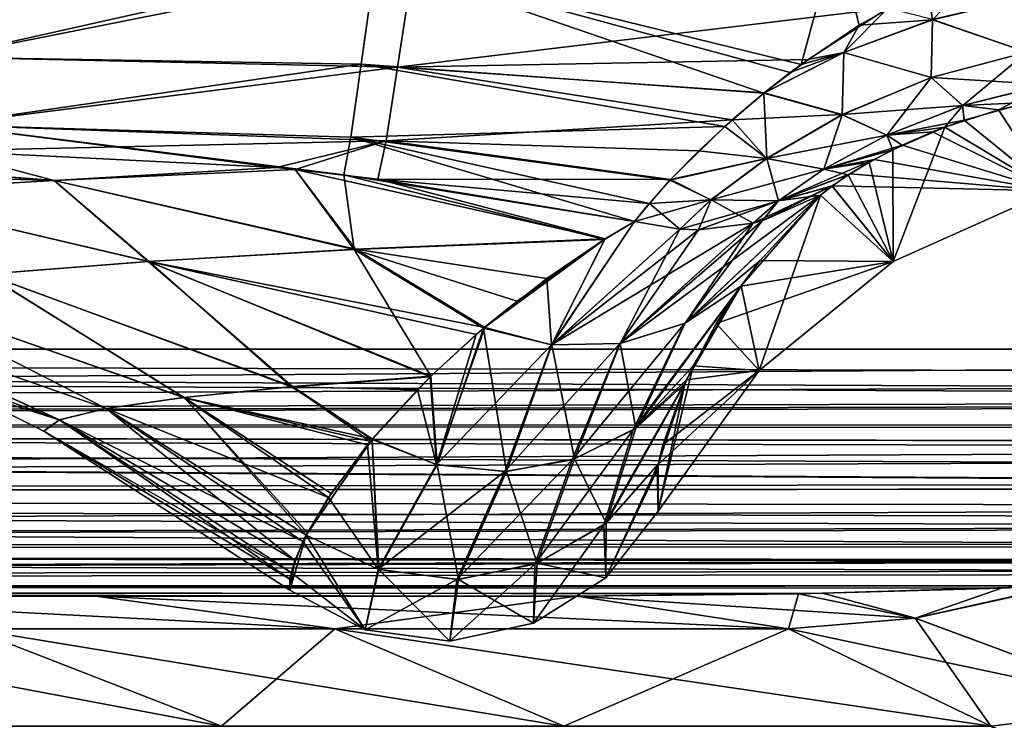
# Model space of a CAD drawing. Header units: metres. Extents: x -90 to 90, y -173 to 74.
# Tile 278 of 564: x -25.5 to -19.52, y -14.75 to -10.5. Entities that reach past the tile are written whole.
import ezdxf

# ---------------------------------------------------------------- set-up
doc = ezdxf.new("R2010")
doc.units = ezdxf.units.M
doc.layers.add('solid_509418', color=7, linetype='CONTINUOUS')
doc.layers.add('solid_509418_01', color=7, linetype='CONTINUOUS')

msp = doc.modelspace()

# ---------------------------------------------------------------- linework, layer by layer
at = {"layer": 'solid_509418'}
for points in [[(-10.1, 11.1, -22.5), (-71.5, -12.5, -22.5), (-24.472662, 8.080914, -22.5)], [(-10.1, 11.1, -22.5), (-10.1, 0.9, -22.5), (-71.5, -12.5, -22.5)], [(-71.5, -12.5, -22.5), (-26.166733, 7.39618, -22.5), (-24.472662, 8.080914, -22.5)], [(-0.000087, -12.5, 22.5), (-71.5, 1.184448, 22.5), (-71.5, -12.5, 22.5)], [(71.5, -12.5, 22.5), (71.5, 1.184448, 22.5), (-71.5, 1.184448, 22.5)], [(-0.000087, -12.5, 22.5), (71.5, -12.5, 22.5), (-71.5, 1.184448, 22.5)], [(-10.1, 0.9, -22.5), (-9.929629, -0.394095, -22.5), (-71.5, -12.5, -22.5)], [(-9.929629, -0.394095, -22.5), (-9.430127, -1.6, -22.5), (-71.5, -12.5, -22.5)], [(-9.430127, -1.6, -22.5), (-8.635534, -2.635534, -22.5), (-71.5, -12.5, -22.5)], [(-8.635534, -2.635534, -22.5), (-7.6, -3.430127, -22.5), (-71.5, -12.5, -22.5)], [(-7.6, -3.430127, -22.5), (-6.394095, -3.929629, -22.5), (-71.5, -12.5, -22.5)], [(-6.394095, -3.929629, -22.5), (-5.1, -4.1, -22.5), (-71.5, -12.5, -22.5)], [(-5.1, -4.1, -22.5), (0, -12.5, -22.5), (-71.5, -12.5, -22.5)], [(-23.338457, -10.138284, 18.595367), (-20.543734, -9.992935, 19.098274), (-20.756918, -10.772267, 18.507036)], [(-20.404917, -10.534476, 18.781988), (-20.756918, -10.772267, 18.507036), (-20.543734, -9.992935, 19.098274)], [(-19.990797, -10.30195, 19.014204), (-20.404917, -10.534476, 18.781988), (-20.543734, -9.992935, 19.098274)], [(-23.338457, -10.138284, 18.595367), (-25.972458, -10.727664, 17.660149), (-25.972458, -10.090157, 18.465204)], [(-23.111246, -10.158186, -18.607119), (-25.972448, -10.090154, -18.465208), (-25.972448, -10.72766, -17.660154)], [(-23.427738, -10.770878, 17.875261), (-25.972458, -10.727664, 17.660149), (-23.338457, -10.138284, 18.595367)], [(-23.111246, -10.158186, -18.607119), (-25.972448, -10.72766, -17.660154), (-23.207695, -10.789581, -17.894634)], [(-23.427738, -10.770878, 17.875261), (-23.338457, -10.138284, 18.595367), (-20.98439, -10.947726, 18.272678)], [(-23.338457, -10.138284, 18.595367), (-20.823582, -10.821409, 18.444296), (-20.98439, -10.947726, 18.272678)], [(-23.338457, -10.138284, 18.595367), (-20.756918, -10.772267, 18.507036), (-20.823582, -10.821409, 18.444296)], [(-20.23053, -10.430646, -18.889599), (-23.111246, -10.158186, -18.607119), (-23.207695, -10.789581, -17.894634)], [(-19.959339, -10.50162, 18.881159), (-19.990797, -10.30195, 19.014204), (-19.596163, -10.12363, 19.173513)], [(-19.959339, -10.50162, 18.881159), (-19.596163, -10.12363, 19.173513), (-19.402184, -10.36851, 19.048588)], [(-19.959339, -10.50162, 18.881159), (-20.404917, -10.534476, 18.781988), (-19.990797, -10.30195, 19.014204)], [(-19.959339, -10.50162, 18.881159), (-19.402184, -10.36851, 19.048588), (-19.387505, -10.698173, 18.710119)], [(-19.387703, -10.697648, -18.71085), (-19.401987, -10.36772, -19.049212), (-19.958872, -10.500691, -18.881968)], [(-20.715374, -10.741912, -18.544554), (-20.23053, -10.430646, -18.889599), (-23.207695, -10.789581, -17.894634)], [(-20.497229, -10.699593, -18.629177), (-20.23053, -10.430646, -18.889599), (-20.715374, -10.741912, -18.544554)], [(-19.958872, -10.500691, -18.881968), (-20.23053, -10.430646, -18.889599), (-20.497229, -10.699593, -18.629177)], [(-20.497841, -10.70069, 18.628075), (-20.404917, -10.534476, 18.781988), (-19.959339, -10.50162, 18.881159)], [(-20.497841, -10.70069, 18.628075), (-19.959339, -10.50162, 18.881159), (-19.968349, -10.852217, 18.498829)], [(-19.968687, -10.851743, -18.499542), (-19.958872, -10.500691, -18.881968), (-20.497229, -10.699593, -18.629177)], [(-19.968687, -10.851743, -18.499542), (-19.387703, -10.697648, -18.71085), (-19.958872, -10.500691, -18.881968)], [(-19.959339, -10.50162, 18.881159), (-19.387505, -10.698173, 18.710119), (-19.968349, -10.852217, 18.498829)], [(-20.497841, -10.70069, 18.628075), (-20.756918, -10.772267, 18.507036), (-20.404917, -10.534476, 18.781988)], [(-20.497229, -10.699593, -18.629177), (-20.715374, -10.741912, -18.544554), (-20.981827, -10.946045, -18.275219)], [(-20.508049, -11.077473, -18.168663), (-20.497229, -10.699593, -18.629177), (-20.981827, -10.946045, -18.275219)], [(-20.508049, -11.077473, -18.168663), (-19.968687, -10.851743, -18.499542), (-20.497229, -10.699593, -18.629177)], [(-19.268368, -10.895318, -18.317392), (-19.387703, -10.697648, -18.71085), (-19.968687, -10.851743, -18.499542)], [(-19.968349, -10.852217, 18.498829), (-19.387505, -10.698173, 18.710119), (-19.776394, -11.02142, 18.121145)], [(-19.387505, -10.698173, 18.710119), (-19.268175, -10.895594, 18.316538), (-19.776394, -11.02142, 18.121145)], [(-23.427738, -10.770878, 17.875261), (-25.97246, -11.139193, 16.719311), (-25.972458, -10.727664, 17.660149)], [(-23.207695, -10.789581, -17.894634), (-25.972448, -10.72766, -17.660154), (-25.972448, -11.139191, -16.71932)], [(-20.981827, -10.946045, -18.275219), (-20.715374, -10.741912, -18.544554), (-23.207695, -10.789581, -17.894634)], [(-20.497841, -10.70069, 18.628075), (-20.98439, -10.947726, 18.272678), (-20.823582, -10.821409, 18.444296)], [(-20.497841, -10.70069, 18.628075), (-20.507521, -11.077858, 18.168001), (-20.98439, -10.947726, 18.272678)], [(-20.497841, -10.70069, 18.628075), (-20.823582, -10.821409, 18.444296), (-20.756918, -10.772267, 18.507036)], [(-20.497841, -10.70069, 18.628075), (-19.968349, -10.852217, 18.498829), (-20.507521, -11.077858, 18.168001)], [(-23.490393, -11.214799, 17.023376), (-25.97246, -11.139193, 16.719311), (-23.427738, -10.770878, 17.875261)], [(-23.207695, -10.789581, -17.894634), (-25.972448, -11.139191, -16.71932), (-23.275831, -11.235637, -17.050838)], [(-23.490393, -11.214799, 17.023376), (-23.427738, -10.770878, 17.875261), (-21.220547, -11.148697, 17.959505)], [(-23.427738, -10.770878, 17.875261), (-20.98439, -10.947726, 18.272678), (-21.220547, -11.148697, 17.959505)], [(-21.176765, -11.109941, -18.024401), (-23.207695, -10.789581, -17.894634), (-23.275831, -11.235637, -17.050838)], [(-21.176765, -11.109941, -18.024401), (-20.981827, -10.946045, -18.275219), (-23.207695, -10.789581, -17.894634)], [(-19.776714, -11.021199, -18.121979), (-19.968687, -10.851743, -18.499542), (-20.508049, -11.077473, -18.168663)], [(-20.507521, -11.077858, 18.168001), (-19.968349, -10.852217, 18.498829), (-20.236355, -11.201715, 17.822678)], [(-19.968349, -10.852217, 18.498829), (-19.776394, -11.02142, 18.121145), (-20.236355, -11.201715, 17.822678)], [(-19.776714, -11.021199, -18.121979), (-19.268368, -10.895318, -18.317392), (-19.968687, -10.851743, -18.499542)], [(-19.776714, -11.021199, -18.121979), (-19.385029, -11.00465, -17.802073), (-19.268368, -10.895318, -18.317392)], [(-19.776394, -11.02142, 18.121145), (-19.268175, -10.895594, 18.316538), (-19.558632, -11.04742, 17.725351)], [(-19.268175, -10.895594, 18.316538), (-19.244099, -10.976323, 17.853184), (-19.558632, -11.04742, 17.725351)], [(-20.966105, -11.343178, 17.69264), (-21.220547, -11.148697, 17.959505), (-20.98439, -10.947726, 18.272678)], [(-20.508049, -11.077473, -18.168663), (-20.981827, -10.946045, -18.275219), (-21.176765, -11.109941, -18.024401)], [(-20.966105, -11.343178, 17.69264), (-20.98439, -10.947726, 18.272678), (-20.507521, -11.077858, 18.168001)], [(-19.558632, -11.04742, 17.725351), (-19.244099, -10.976323, 17.853184), (-19.238586, -11.539398, -0.000016)], [(-20.236858, -11.201587, -17.823446), (-19.776714, -11.021199, -18.121979), (-20.508049, -11.077473, -18.168663)], [(-20.236858, -11.201587, -17.823446), (-19.767237, -11.11092, -17.607975), (-19.776714, -11.021199, -18.121979)], [(-20.236355, -11.201715, 17.822678), (-19.776394, -11.02142, 18.121145), (-19.884123, -11.152655, 17.526541)], [(-19.776394, -11.02142, 18.121145), (-19.558632, -11.04742, 17.725351), (-19.884123, -11.152655, 17.526541)], [(-19.884123, -11.152655, 17.526541), (-19.558632, -11.04742, 17.725351), (-19.238586, -11.539398, -0.000016)], [(-19.776714, -11.021199, -18.121979), (-19.767237, -11.11092, -17.607975), (-19.385029, -11.00465, -17.802073)], [(-19.238586, -11.539398, -0.000016), (-19.385029, -11.00465, -17.802073), (-19.767237, -11.11092, -17.607975)], [(-21.377525, -11.296915, -17.687408), (-21.176765, -11.109941, -18.024401), (-23.275831, -11.235637, -17.050838)], [(-20.966858, -11.34295, -17.693108), (-21.176765, -11.109941, -18.024401), (-21.377525, -11.296915, -17.687408)], [(-20.966858, -11.34295, -17.693108), (-20.508049, -11.077473, -18.168663), (-21.176765, -11.109941, -18.024401)], [(-20.236858, -11.201587, -17.823446), (-20.508049, -11.077473, -18.168663), (-20.966858, -11.34295, -17.693108)], [(-20.966105, -11.343178, 17.69264), (-20.507521, -11.077858, 18.168001), (-20.618334, -11.408614, 17.404724)], [(-20.507521, -11.077858, 18.168001), (-20.236355, -11.201715, 17.822678), (-20.618334, -11.408614, 17.404724)], [(-20.236858, -11.201587, -17.823446), (-19.959576, -11.182044, -17.467798), (-19.767237, -11.11092, -17.607975)], [(-19.238586, -11.539398, -0.000016), (-19.767237, -11.11092, -17.607975), (-19.959576, -11.182044, -17.467798)], [(-25.97246, -11.139193, 16.719311), (-23.533218, -11.443078, 16.08733), (-23.827868, -11.409749, 16.039011)], [(-23.490393, -11.214799, 17.023376), (-23.533218, -11.443078, 16.08733), (-25.97246, -11.139193, 16.719311)], [(-25.97246, -11.139193, 16.719311), (-23.827868, -11.409749, 16.039011), (-23.941212, -11.398036, 16.020578)], [(-25.97246, -11.139193, 16.719311), (-23.941212, -11.398036, 16.020578), (-25.97246, -11.297622, 15.704701)], [(-23.275831, -11.235637, -17.050838), (-25.972448, -11.139191, -16.71932), (-25.972446, -11.297622, -15.704713)], [(-23.490393, -11.214799, 17.023376), (-21.220547, -11.148697, 17.959505), (-21.554558, -11.475879, 17.283886)], [(-20.966105, -11.343178, 17.69264), (-21.554558, -11.475879, 17.283886), (-21.220547, -11.148697, 17.959505)], [(-20.236355, -11.201715, 17.822678), (-19.884123, -11.152655, 17.526541), (-20.200314, -11.290234, 17.223059)], [(-20.200314, -11.290234, 17.223059), (-19.884123, -11.152655, 17.526541), (-20.197989, -11.967889, -0.000007)], [(-19.884123, -11.152655, 17.526541), (-19.238586, -11.539398, -0.000016), (-20.197989, -11.967889, -0.000007)], [(-23.275831, -11.235637, -17.050838), (-25.972446, -11.297622, -15.704713), (-23.9419, -11.397967, -16.020443)], [(-23.275831, -11.235637, -17.050838), (-23.9419, -11.397967, -16.020443), (-23.828024, -11.409742, -16.038889)], [(-23.275831, -11.235637, -17.050838), (-23.828024, -11.409742, -16.038889), (-23.325928, -11.469003, -16.121557)], [(-23.490393, -11.214799, 17.023376), (-21.768702, -11.726087, 16.38851), (-23.533218, -11.443078, 16.08733)], [(-23.490393, -11.214799, 17.023376), (-21.678501, -11.617543, 16.863899), (-21.768702, -11.726087, 16.38851)], [(-23.490393, -11.214799, 17.023376), (-21.554558, -11.475879, 17.283886), (-21.678501, -11.617543, 16.863899)], [(-21.549225, -11.47057, -17.297647), (-23.275831, -11.235637, -17.050838), (-23.325928, -11.469003, -16.121557)], [(-21.549225, -11.47057, -17.297647), (-21.377525, -11.296915, -17.687408), (-23.275831, -11.235637, -17.050838)], [(-20.619047, -11.408638, -17.405294), (-20.236858, -11.201587, -17.823446), (-20.966858, -11.34295, -17.693108)], [(-20.619047, -11.408638, -17.405294), (-20.144121, -11.262943, -17.288149), (-20.236858, -11.201587, -17.823446)], [(-20.618334, -11.408614, 17.404724), (-20.236355, -11.201715, 17.822678), (-20.200314, -11.290234, 17.223059)], [(-20.236858, -11.201587, -17.823446), (-20.144121, -11.262943, -17.288149), (-19.959576, -11.182044, -17.467798)], [(-19.238586, -11.539398, -0.000016), (-19.959576, -11.182044, -17.467798), (-20.144121, -11.262943, -17.288149)], [(-20.966858, -11.34295, -17.693108), (-21.377525, -11.296915, -17.687408), (-21.549225, -11.47057, -17.297647)], [(-20.619047, -11.408638, -17.405294), (-20.314598, -11.350139, -17.065779), (-20.144121, -11.262943, -17.288149)], [(-20.618334, -11.408614, 17.404724), (-20.200314, -11.290234, 17.223059), (-20.343666, -11.366408, 17.018862)], [(-20.343666, -11.366408, 17.018862), (-20.200314, -11.290234, 17.223059), (-20.197989, -11.967889, -0.000007)], [(-19.238586, -11.539398, -0.000016), (-20.144121, -11.262943, -17.288149), (-20.314598, -11.350139, -17.065779)], [(-27.029095, -11.34636, -13.84345), (-27.933769, -11.395644, -11.961357), (-25.292292, -11.477095, -13.610797)], [(-25.972446, -11.297622, -15.704713), (-27.029095, -11.34636, -13.84345), (-25.292292, -11.477095, -13.610797)], [(-26.981829, -11.343958, 13.935205), (-25.97246, -11.297622, 15.704701), (-25.292271, -11.47709, 13.610874)], [(-26.981829, -11.343958, 13.935205), (-25.292271, -11.47709, 13.610874), (-26.513018, -11.548087, 11.046288)], [(-25.97246, -11.297622, 15.704701), (-23.941212, -11.398036, 16.020578), (-25.292271, -11.47709, 13.610874)], [(-23.9419, -11.397967, -16.020443), (-25.972446, -11.297622, -15.704713), (-25.292292, -11.477095, -13.610797)], [(-21.303679, -11.594499, 17.072823), (-21.554558, -11.475879, 17.283886), (-20.966105, -11.343178, 17.69264)], [(-21.304564, -11.5944, -17.073038), (-20.966858, -11.34295, -17.693108), (-21.549225, -11.47057, -17.297647)], [(-20.619047, -11.408638, -17.405294), (-20.966858, -11.34295, -17.693108), (-21.304564, -11.5944, -17.073038)], [(-21.303679, -11.594499, 17.072823), (-20.966105, -11.343178, 17.69264), (-20.894411, -11.600939, 16.871382)], [(-20.966105, -11.343178, 17.69264), (-20.618334, -11.408614, 17.404724), (-20.894411, -11.600939, 16.871382)], [(-20.895254, -11.601096, -16.871689), (-20.459421, -11.435804, -16.797554), (-20.314598, -11.350139, -17.065779)], [(-20.895254, -11.601096, -16.871689), (-20.314598, -11.350139, -17.065779), (-20.619047, -11.408638, -17.405294)], [(-19.238586, -11.539398, -0.000016), (-20.314598, -11.350139, -17.065779), (-20.459421, -11.435804, -16.797554)], [(-27.933769, -11.395644, -11.961357), (-26.513062, -11.548089, -11.046163), (-25.292292, -11.477095, -13.610797)], [(-23.9419, -11.397967, -16.020443), (-25.292292, -11.477095, -13.610797), (-23.828024, -11.409742, -16.038889)], [(-23.828024, -11.409742, -16.038889), (-25.292292, -11.477095, -13.610797), (-23.461836, -11.894842, -13.3447)], [(-23.941212, -11.398036, 16.020578), (-23.827868, -11.409749, 16.039011), (-25.292271, -11.47709, 13.610874)], [(-25.292271, -11.47709, 13.610874), (-23.827868, -11.409749, 16.039011), (-23.469702, -11.89523, 13.330944)], [(-23.828024, -11.409742, -16.038889), (-23.461836, -11.894842, -13.3447), (-21.946154, -11.831111, -15.68576)], [(-23.325928, -11.469003, -16.121557), (-23.828024, -11.409742, -16.038889), (-21.946154, -11.831111, -15.68576)], [(-23.827868, -11.409749, 16.039011), (-23.533218, -11.443078, 16.08733), (-23.469702, -11.89523, 13.330944)], [(-20.895254, -11.601096, -16.871689), (-20.619047, -11.408638, -17.405294), (-21.304564, -11.5944, -17.073038)], [(-20.894411, -11.600939, 16.871382), (-20.618334, -11.408614, 17.404724), (-20.470692, -11.442961, 16.773237)], [(-20.618334, -11.408614, 17.404724), (-20.343666, -11.366408, 17.018862), (-20.470692, -11.442961, 16.773237)], [(-20.470692, -11.442961, 16.773237), (-20.343666, -11.366408, 17.018862), (-20.197989, -11.967889, -0.000007)], [(-23.533218, -11.443078, 16.08733), (-21.951536, -11.83525, 15.660288), (-23.469702, -11.89523, 13.330944)], [(-23.533218, -11.443078, 16.08733), (-21.768702, -11.726087, 16.38851), (-21.951536, -11.83525, 15.660288)], [(-23.325928, -11.469003, -16.121557), (-21.946154, -11.831111, -15.68576), (-21.768703, -11.726085, -16.38851)], [(-21.679554, -11.617188, -16.864199), (-23.325928, -11.469003, -16.121557), (-21.768703, -11.726085, -16.38851)], [(-21.679554, -11.617188, -16.864199), (-21.549225, -11.47057, -17.297647), (-23.325928, -11.469003, -16.121557)], [(-21.304564, -11.5944, -17.073038), (-21.549225, -11.47057, -17.297647), (-21.679554, -11.617188, -16.864199)], [(-21.303679, -11.594499, 17.072823), (-21.678501, -11.617543, 16.863899), (-21.554558, -11.475879, 17.283886)], [(-20.895254, -11.601096, -16.871689), (-20.568056, -11.509979, -16.490463), (-20.459421, -11.435804, -16.797554)], [(-20.894411, -11.600939, 16.871382), (-20.470692, -11.442961, 16.773237), (-20.569235, -11.511001, 16.482527)], [(-20.569235, -11.511001, 16.482527), (-20.470692, -11.442961, 16.773237), (-20.197989, -11.967889, -0.000007)], [(-19.238586, -11.539398, -0.000016), (-20.459421, -11.435804, -16.797554), (-20.568056, -11.509979, -16.490463)], [(-25.292292, -11.477095, -13.610797), (-26.513062, -11.548089, -11.046163), (-24.716738, -11.968413, -10.845648)], [(-26.513018, -11.548087, 11.046288), (-25.292271, -11.47709, 13.610874), (-24.721817, -11.968744, 10.834131)], [(-25.292292, -11.477095, -13.610797), (-24.716738, -11.968413, -10.845648), (-23.461836, -11.894842, -13.3447)], [(-25.292271, -11.47709, 13.610874), (-23.469702, -11.89523, 13.330944), (-24.721817, -11.968744, 10.834131)], [(-21.048437, -11.736296, -16.251947), (-20.568056, -11.509979, -16.490463), (-20.895254, -11.601096, -16.871689)], [(-20.993591, -11.721973, -16.239113), (-20.568056, -11.509979, -16.490463), (-21.048437, -11.736296, -16.251947)], [(-20.993591, -11.721973, -16.239113), (-20.638731, -11.567127, -16.14603), (-20.568056, -11.509979, -16.490463)], [(-20.894411, -11.600939, 16.871382), (-20.569235, -11.511001, 16.482527), (-20.638731, -11.567128, 16.14603)], [(-20.197989, -11.967889, -0.000007), (-20.568056, -11.509979, -16.490463), (-20.638731, -11.567127, -16.14603)], [(-20.569235, -11.511001, 16.482527), (-20.197989, -11.967889, -0.000007), (-20.638731, -11.567128, 16.14603)], [(-20.197989, -11.967889, -0.000007), (-19.238586, -11.539398, -0.000016), (-20.568056, -11.509979, -16.490463)], [(-26.513062, -11.548089, -11.046163), (-25.705481, -12.045419, -8.232777), (-24.716738, -11.968413, -10.845648)], [(-26.513018, -11.548087, 11.046288), (-24.721817, -11.968744, 10.834131), (-25.708359, -12.045679, 8.22384)], [(-21.858051, -12.466966, -12.303089), (-20.638731, -11.567127, -16.14603), (-20.993591, -11.721973, -16.239113)], [(-21.464443, -12.344926, -12.220109), (-20.638731, -11.567127, -16.14603), (-21.858051, -12.466966, -12.303089)], [(-21.304564, -11.5944, -17.073038), (-21.679554, -11.617188, -16.864199), (-21.768703, -11.726085, -16.38851)], [(-21.493952, -11.772363, -16.343258), (-21.304564, -11.5944, -17.073038), (-21.768703, -11.726085, -16.38851)], [(-21.493053, -11.772429, 16.343098), (-21.678501, -11.617543, 16.863899), (-21.303679, -11.594499, 17.072823)], [(-20.895254, -11.601096, -16.871689), (-21.304564, -11.5944, -17.073038), (-21.493952, -11.772363, -16.343258)], [(-21.379307, -11.776237, 16.321886), (-21.493053, -11.772429, 16.343098), (-21.303679, -11.594499, 17.072823)], [(-21.464443, -12.344926, -12.220109), (-21.005152, -11.963066, -13.19242), (-20.638731, -11.567127, -16.14603)], [(-21.461683, -12.343618, 12.219324), (-20.638731, -11.567128, 16.14603), (-21.12118, -12.11611, 12.124483)], [(-21.461683, -12.343618, 12.219324), (-20.993589, -11.721973, 16.239115), (-20.638731, -11.567128, 16.14603)], [(-21.379307, -11.776237, 16.321886), (-21.303679, -11.594499, 17.072823), (-21.047571, -11.736088, 16.251751)], [(-21.303679, -11.594499, 17.072823), (-20.894411, -11.600939, 16.871382), (-21.047571, -11.736088, 16.251751)], [(-21.12118, -12.11611, 12.124483), (-20.638731, -11.567128, 16.14603), (-21.012363, -12.631281, -0.000004)], [(-20.638731, -11.567128, 16.14603), (-20.197989, -11.967889, -0.000007), (-21.012363, -12.631281, -0.000004)], [(-21.005152, -11.963066, -13.19242), (-20.197989, -11.967889, -0.000007), (-20.638731, -11.567127, -16.14603)], [(-20.993589, -11.721973, 16.239115), (-20.894411, -11.600939, 16.871382), (-20.638731, -11.567128, 16.14603)], [(-21.493053, -11.772429, 16.343098), (-21.768702, -11.726087, 16.38851), (-21.678501, -11.617543, 16.863899)], [(-21.379313, -11.776237, -16.321884), (-20.895254, -11.601096, -16.871689), (-21.493952, -11.772363, -16.343258)], [(-21.379313, -11.776237, -16.321884), (-21.048437, -11.736296, -16.251947), (-20.895254, -11.601096, -16.871689)], [(-20.993589, -11.721973, 16.239115), (-21.047571, -11.736088, 16.251751), (-20.894411, -11.600939, 16.871382)], [(-22.27334, -12.474671, -12.367754), (-21.768703, -11.726085, -16.38851), (-21.946154, -11.831111, -15.68576)], [(-22.27334, -12.474671, -12.367754), (-21.493952, -11.772363, -16.343258), (-21.768703, -11.726085, -16.38851)], [(-22.27334, -12.474671, -12.367754), (-21.048437, -11.736296, -16.251947), (-21.379313, -11.776237, -16.321884)], [(-21.858051, -12.466966, -12.303089), (-21.048437, -11.736296, -16.251947), (-22.27334, -12.474671, -12.367754)], [(-22.27334, -12.474671, -12.367754), (-21.379313, -11.776237, -16.321884), (-21.493952, -11.772363, -16.343258)], [(-22.270231, -12.475063, 12.367238), (-21.951536, -11.83525, 15.660288), (-21.768702, -11.726087, 16.38851)], [(-22.270231, -12.475063, 12.367238), (-21.768702, -11.726087, 16.38851), (-21.493053, -11.772429, 16.343098)], [(-22.270231, -12.475063, 12.367238), (-21.493053, -11.772429, 16.343098), (-21.854996, -12.466485, 12.302416)], [(-21.858051, -12.466966, -12.303089), (-20.993591, -11.721973, -16.239113), (-21.048437, -11.736296, -16.251947)], [(-21.854996, -12.466485, 12.302416), (-21.379307, -11.776237, 16.321886), (-21.047571, -11.736088, 16.251751)], [(-21.854996, -12.466485, 12.302416), (-21.047571, -11.736088, 16.251751), (-21.461683, -12.343618, 12.219324)], [(-21.854996, -12.466485, 12.302416), (-21.493053, -11.772429, 16.343098), (-21.379307, -11.776237, 16.321886)], [(-21.461683, -12.343618, 12.219324), (-21.047571, -11.736088, 16.251751), (-20.993589, -11.721973, 16.239115)], [(-23.469702, -11.89523, 13.330944), (-21.951536, -11.83525, 15.660288), (-22.480577, -12.20896, 13.351592)], [(-22.300518, -12.072362, -14.17345), (-21.946154, -11.831111, -15.68576), (-23.461836, -11.894842, -13.3447)], [(-21.951536, -11.83525, 15.660288), (-22.686304, -12.374293, 12.367778), (-22.480577, -12.20896, 13.351592)], [(-22.270231, -12.475063, 12.367238), (-22.686304, -12.374293, 12.367778), (-21.951536, -11.83525, 15.660288)], [(-22.27334, -12.474671, -12.367754), (-21.946154, -11.831111, -15.68576), (-22.300518, -12.072362, -14.17345)], [(-22.678358, -12.369192, -12.400936), (-23.461836, -11.894842, -13.3447), (-24.716738, -11.968413, -10.845648)], [(-22.678358, -12.369192, -12.400936), (-22.300518, -12.072362, -14.17345), (-23.461836, -11.894842, -13.3447)], [(-24.721817, -11.968744, 10.834131), (-23.469702, -11.89523, 13.330944), (-23.005945, -12.664541, 10.657477)], [(-23.469702, -11.89523, 13.330944), (-22.686304, -12.374293, 12.367778), (-23.005945, -12.664541, 10.657477)], [(-23.469702, -11.89523, 13.330944), (-22.480577, -12.20896, 13.351592), (-22.686304, -12.374293, 12.367778)], [(-25.708359, -12.045679, 8.22384), (-24.721817, -11.968744, 10.834131), (-23.844664, -12.728178, 8.620592)], [(-24.716738, -11.968413, -10.845648), (-25.705481, -12.045419, -8.232777), (-23.851147, -12.728774, -8.602489)], [(-24.721817, -11.968744, 10.834131), (-23.005945, -12.664541, 10.657477), (-23.844664, -12.728178, 8.620592)], [(-24.716738, -11.968413, -10.845648), (-23.851147, -12.728774, -8.602489), (-23.008381, -12.66845, -10.6373)], [(-24.716738, -11.968413, -10.845648), (-23.008381, -12.66845, -10.6373), (-22.729164, -12.411901, -12.148056)], [(-22.678358, -12.369192, -12.400936), (-24.716738, -11.968413, -10.845648), (-22.729164, -12.411901, -12.148056)], [(-21.464443, -12.344926, -12.220109), (-21.122442, -12.117822, -12.113317), (-21.005152, -11.963066, -13.19242)], [(-21.272564, -12.345417, -10.545984), (-21.012363, -12.631281, -0.000004), (-20.197989, -11.967889, -0.000007)], [(-21.122442, -12.117822, -12.113317), (-21.272564, -12.345417, -10.545984), (-20.197989, -11.967889, -0.000007)], [(-21.005152, -11.963066, -13.19242), (-21.122442, -12.117822, -12.113317), (-20.197989, -11.967889, -0.000007)], [(-26.419537, -12.125209, 5.528358), (-25.708359, -12.045679, 8.22384), (-24.502615, -12.794126, 6.519759)], [(-25.705481, -12.045419, -8.232777), (-26.418257, -12.125031, -5.53443), (-24.506285, -12.794588, -6.505785)], [(-25.708359, -12.045679, 8.22384), (-23.844664, -12.728178, 8.620592), (-24.502615, -12.794126, 6.519759)], [(-25.705481, -12.045419, -8.232777), (-24.506285, -12.794588, -6.505785), (-23.851147, -12.728774, -8.602489)], [(-22.27334, -12.474671, -12.367754), (-22.300518, -12.072362, -14.17345), (-22.678358, -12.369192, -12.400936)], [(-26.848589, -12.206487, 2.776692), (-26.419537, -12.125209, 5.528358), (-24.975519, -12.861624, 4.371589)], [(-26.418257, -12.125031, -5.53443), (-26.84827, -12.206398, -2.779729), (-24.97715, -12.861942, -4.362059)], [(-26.419537, -12.125209, 5.528358), (-24.502615, -12.794126, 6.519759), (-24.975519, -12.861624, 4.371589)], [(-26.418257, -12.125031, -5.53443), (-24.97715, -12.861942, -4.362059), (-24.506285, -12.794588, -6.505785)], [(-21.776949, -12.990966, -8.177061), (-21.452806, -12.68602, -8.157515), (-21.122442, -12.117822, -12.113317)], [(-21.464443, -12.344926, -12.220109), (-21.776949, -12.990966, -8.177061), (-21.122442, -12.117822, -12.113317)], [(-21.760298, -12.979517, 8.173211), (-21.12118, -12.11611, 12.124483), (-21.41354, -12.60289, 8.753497)], [(-21.461683, -12.343618, 12.219324), (-21.12118, -12.11611, 12.124483), (-21.760298, -12.979517, 8.173211)], [(-21.122442, -12.117822, -12.113317), (-21.452806, -12.68602, -8.157515), (-21.272564, -12.345417, -10.545984)], [(-21.41354, -12.60289, 8.753497), (-21.12118, -12.11611, 12.124483), (-21.012363, -12.631281, -0.000004)], [(-26.84827, -12.206398, -2.779729), (-26.992176, -12.28847, -0.000002), (-25.260679, -12.930333, -2.187497)], [(-26.848589, -12.206487, 2.776692), (-24.975519, -12.861624, 4.371589), (-25.260286, -12.930165, 2.19235)], [(-25.89246, -12.730325, 0.000009), (-26.848589, -12.206487, 2.776692), (-25.260286, -12.930165, 2.19235)], [(-26.84827, -12.206398, -2.779729), (-25.260679, -12.930333, -2.187497), (-24.97715, -12.861942, -4.362059)], [(-25.260679, -12.930333, -2.187497), (-26.992176, -12.28847, -0.000002), (-25.89246, -12.730325, 0.000009)], [(-22.971739, -13.201475, -8.329165), (-22.678358, -12.369192, -12.400936), (-22.729164, -12.411901, -12.148056)], [(-22.27334, -12.474671, -12.367754), (-22.678358, -12.369192, -12.400936), (-22.971739, -13.201475, -8.329165)], [(-21.464443, -12.344926, -12.220109), (-22.147873, -13.172203, -8.245181), (-21.776949, -12.990966, -8.177061)], [(-21.464443, -12.344926, -12.220109), (-21.858051, -12.466966, -12.303089), (-22.147873, -13.172203, -8.245181)], [(-21.854996, -12.466485, 12.302416), (-21.461683, -12.343618, 12.219324), (-21.760298, -12.979517, 8.173211)], [(-21.272564, -12.345417, -10.545984), (-21.452806, -12.68602, -8.157515), (-21.012363, -12.631281, -0.000004)], [(-22.971739, -13.201475, -8.329165), (-22.729164, -12.411901, -12.148056), (-23.008381, -12.66845, -10.6373)], [(-22.966381, -13.202811, 8.328696), (-23.005945, -12.664541, 10.657477), (-22.686304, -12.374293, 12.367778)], [(-22.966381, -13.202811, 8.328696), (-22.686304, -12.374293, 12.367778), (-22.546274, -13.243858, 8.295968)], [(-22.270231, -12.475063, 12.367238), (-22.546274, -13.243858, 8.295968), (-22.686304, -12.374293, 12.367778)], [(-22.27334, -12.474671, -12.367754), (-22.971739, -13.201475, -8.329165), (-22.556742, -13.244241, -8.297233)], [(-21.858051, -12.466966, -12.303089), (-22.556742, -13.244241, -8.297233), (-22.147873, -13.172203, -8.245181)], [(-21.858051, -12.466966, -12.303089), (-22.27334, -12.474671, -12.367754), (-22.556742, -13.244241, -8.297233)], [(-22.270231, -12.475063, 12.367238), (-22.13328, -13.167396, 8.242725), (-22.546274, -13.243858, 8.295968)], [(-22.270231, -12.475063, 12.367238), (-21.854996, -12.466485, 12.302416), (-22.13328, -13.167396, 8.242725)], [(-21.854996, -12.466485, 12.302416), (-21.760298, -12.979517, 8.173211), (-22.13328, -13.167396, 8.242725)], [(-3.793364, -12.832834, -22.462608), (-71.5, -12.962181, -22.427021), (-71.5, -12.5, -22.5)], [(-3.343941, -12.793705, -22.470964), (-3.793364, -12.832834, -22.462608), (-71.5, -12.5, -22.5)], [(-1.968568, -12.673232, -22.489964), (-3.343941, -12.793705, -22.470964), (-71.5, -12.5, -22.5)], [(-71.5, -12.962181, 22.427021), (-0.000087, -12.5, 22.5), (-71.5, -12.5, 22.5)], [(-1.879595, -12.665388, 22.490854), (-0.000087, -12.5, 22.5), (-71.5, -12.962181, 22.427021)], [(-21.760298, -12.979517, 8.173211), (-21.41354, -12.60289, 8.753497), (-21.463953, -12.710592, 7.981392)], [(-21.41354, -12.60289, 8.753497), (-21.012363, -12.631281, -0.000004), (-21.62574, -13.483759, 0.000007)], [(-21.463953, -12.710592, 7.981392), (-21.41354, -12.60289, 8.753497), (-21.62574, -13.483759, 0.000007)], [(-3.339931, -12.793365, 22.471033), (-1.879595, -12.665388, 22.490854), (-71.5, -12.962181, 22.427021)], [(-23.086483, -12.746738, -10.173087), (-23.008381, -12.66845, -10.6373), (-23.851147, -12.728774, -8.602489)], [(-23.844664, -12.728178, 8.620592), (-23.005945, -12.664541, 10.657477), (-23.361176, -13.048179, 8.333001)], [(-22.966381, -13.202811, 8.328696), (-23.361176, -13.048179, 8.333001), (-23.005945, -12.664541, 10.657477)], [(-22.971739, -13.201475, -8.329165), (-23.008381, -12.66845, -10.6373), (-23.086483, -12.746738, -10.173087)], [(-21.625156, -13.200441, -3.952009), (-21.62574, -13.483759, 0.000007), (-21.012363, -12.631281, -0.000004)], [(-21.597479, -13.081566, -5.05654), (-21.625156, -13.200441, -3.952009), (-21.012363, -12.631281, -0.000004)], [(-21.452806, -12.68602, -8.157515), (-21.597479, -13.081566, -5.05654), (-21.012363, -12.631281, -0.000004)], [(-25.89246, -12.730325, 0.000009), (-25.260286, -12.930165, 2.19235), (-25.355099, -12.999268, -0.000011)], [(-25.260679, -12.930333, -2.187497), (-25.89246, -12.730325, 0.000009), (-25.355099, -12.999268, -0.000011)], [(-23.360327, -13.046068, -8.344056), (-23.851147, -12.728774, -8.602489), (-24.506285, -12.794588, -6.505785)], [(-24.502615, -12.794126, 6.519759), (-23.844664, -12.728178, 8.620592), (-23.371422, -13.060594, 8.25505)], [(-23.360327, -13.046068, -8.344056), (-23.086483, -12.746738, -10.173087), (-23.851147, -12.728774, -8.602489)], [(-23.844664, -12.728178, 8.620592), (-23.361176, -13.048179, 8.333001), (-23.371422, -13.060594, 8.25505)], [(-21.955585, -13.56823, -4.107781), (-21.625156, -13.200441, -3.952009), (-21.452806, -12.68602, -8.157515)], [(-21.776949, -12.990966, -8.177061), (-21.955585, -13.56823, -4.107781), (-21.452806, -12.68602, -8.157515)], [(-21.94076, -13.556139, 4.105514), (-21.463953, -12.710592, 7.981392), (-21.624786, -13.198341, 3.97369)], [(-21.760298, -12.979517, 8.173211), (-21.463953, -12.710592, 7.981392), (-21.94076, -13.556139, 4.105514)], [(-21.624786, -13.198341, 3.97369), (-21.463953, -12.710592, 7.981392), (-21.62574, -13.483759, 0.000007)], [(-21.452806, -12.68602, -8.157515), (-21.625156, -13.200441, -3.952009), (-21.597479, -13.081566, -5.05654)], [(-22.971739, -13.201475, -8.329165), (-23.086483, -12.746738, -10.173087), (-23.360327, -13.046068, -8.344056)], [(-3.63005, -12.818643, 22.465765), (-3.339931, -12.793365, 22.471033), (-71.5, -12.962181, 22.427021)], [(-5.259131, -12.959572, 22.427864), (-3.63005, -12.818643, 22.465765), (-71.5, -12.962181, 22.427021)], [(-3.793364, -12.832834, -22.462608), (-5.487717, -12.979178, -22.421404), (-71.5, -12.962181, -22.427021)], [(-23.62742, -13.401493, -5.964434), (-24.506285, -12.794588, -6.505785), (-24.97715, -12.861942, -4.362059)], [(-24.975519, -12.861624, 4.371589), (-24.502615, -12.794126, 6.519759), (-23.761259, -13.628993, 4.175973)], [(-23.390165, -13.082465, -8.114923), (-23.360327, -13.046068, -8.344056), (-24.506285, -12.794588, -6.505785)], [(-23.62742, -13.401493, -5.964434), (-23.390165, -13.082465, -8.114923), (-24.506285, -12.794588, -6.505785)], [(-24.502615, -12.794126, 6.519759), (-23.75399, -13.61495, 4.296887), (-23.761259, -13.628993, 4.175973)], [(-24.502615, -12.794126, 6.519759), (-23.609449, -13.376678, 6.147648), (-23.75399, -13.61495, 4.296887)], [(-24.502615, -12.794126, 6.519759), (-23.371422, -13.060594, 8.25505), (-23.609449, -13.376678, 6.147648)], [(-23.781446, -13.668671, -3.821575), (-24.97715, -12.861942, -4.362059), (-25.260679, -12.930333, -2.187497)], [(-25.260286, -12.930165, 2.19235), (-24.975519, -12.861624, 4.371589), (-23.831194, -13.784125, 2.675228)], [(-23.761219, -13.62919, -4.174889), (-23.62742, -13.401493, -5.964434), (-24.97715, -12.861942, -4.362059)], [(-23.781446, -13.668671, -3.821575), (-23.761219, -13.62919, -4.174889), (-24.97715, -12.861942, -4.362059)], [(-24.975519, -12.861624, 4.371589), (-23.761259, -13.628993, 4.175973), (-23.831194, -13.784125, 2.675228)], [(-6.664208, -13.079264, 22.383638), (-5.259131, -12.959572, 22.427864), (-71.5, -12.962181, 22.427021)], [(-6.664208, -13.079264, 22.383638), (-71.5, -12.962181, 22.427021), (-71.5, -13.380916, 22.214079)], [(-9.899183, -13.345076, -22.239292), (-71.5, -13.380916, -22.214079), (-71.5, -12.962181, -22.427021)], [(-9.845249, -13.340787, -22.242207), (-9.899183, -13.345076, -22.239292), (-71.5, -12.962181, -22.427021)], [(-8.508535, -13.232805, -22.308815), (-9.845249, -13.340787, -22.242207), (-71.5, -12.962181, -22.427021)], [(-7.058672, -13.112489, -22.369255), (-8.508535, -13.232805, -22.308815), (-71.5, -12.962181, -22.427021)], [(-6.65055, -13.078113, -22.384119), (-7.058672, -13.112489, -22.369255), (-71.5, -12.962181, -22.427021)], [(-5.487717, -12.979178, -22.421404), (-6.65055, -13.078113, -22.384119), (-71.5, -12.962181, -22.427021)], [(-25.355099, -12.999268, -0.000011), (-25.260286, -12.930165, 2.19235), (-23.862127, -13.896222, 1.250876)], [(-23.853439, -13.857072, -1.809395), (-25.260679, -12.930333, -2.187497), (-25.355099, -12.999268, -0.000011)], [(-23.853439, -13.857072, -1.809395), (-23.781446, -13.668671, -3.821575), (-25.260679, -12.930333, -2.187497)], [(-25.260286, -12.930165, 2.19235), (-23.831194, -13.784125, 2.675228), (-23.862127, -13.896222, 1.250876)], [(-25.355099, -12.999268, -0.000011), (-23.862127, -13.896222, 1.250876), (-23.860773, -13.964123, 0.00001)], [(-23.853439, -13.857072, -1.809395), (-25.355099, -12.999268, -0.000011), (-23.860773, -13.964123, 0.00001)], [(-21.776949, -12.990966, -8.177061), (-22.373594, -13.805548, -4.154515), (-21.955585, -13.56823, -4.107781)], [(-21.776949, -12.990966, -8.177061), (-22.147873, -13.172203, -8.245181), (-22.373594, -13.805548, -4.154515)], [(-22.13328, -13.167396, 8.242725), (-21.760298, -12.979517, 8.173211), (-21.94076, -13.556139, 4.105514)], [(-7.499291, -13.149367, 22.352154), (-6.664208, -13.079264, 22.383638), (-71.5, -13.380916, 22.214079)], [(-23.361176, -13.048179, 8.333001), (-23.761259, -13.628993, 4.175973), (-23.371422, -13.060594, 8.25505)], [(-23.320242, -13.838708, 4.194402), (-23.761259, -13.628993, 4.175973), (-23.361176, -13.048179, 8.333001)], [(-23.371422, -13.060594, 8.25505), (-23.761259, -13.628993, 4.175973), (-23.609449, -13.376678, 6.147648)], [(-23.32552, -13.837137, -4.19453), (-23.390165, -13.082465, -8.114923), (-23.62742, -13.401493, -5.964434)], [(-23.32552, -13.837137, -4.19453), (-23.360327, -13.046068, -8.344056), (-23.390165, -13.082465, -8.114923)], [(-22.966381, -13.202811, 8.328696), (-23.320242, -13.838708, 4.194402), (-23.361176, -13.048179, 8.333001)], [(-22.971739, -13.201475, -8.329165), (-23.360327, -13.046068, -8.344056), (-23.32552, -13.837137, -4.19453)], [(-9.506678, -13.31374, 22.26009), (-7.499291, -13.149367, 22.352154), (-71.5, -13.380916, 22.214079)], [(-22.556742, -13.244241, -8.297233), (-22.971739, -13.201475, -8.329165), (-23.32552, -13.837137, -4.19453)], [(-22.966381, -13.202811, 8.328696), (-22.83651, -13.898043, 4.183908), (-23.320242, -13.838708, 4.194402)], [(-22.966381, -13.202811, 8.328696), (-22.546274, -13.243858, 8.295968), (-22.83651, -13.898043, 4.183908)], [(-22.147873, -13.172203, -8.245181), (-22.846582, -13.898392, -4.184467), (-22.373594, -13.805548, -4.154515)], [(-22.147873, -13.172203, -8.245181), (-22.556742, -13.244241, -8.297233), (-22.846582, -13.898392, -4.184467)], [(-22.546274, -13.243858, 8.295968), (-22.13328, -13.167396, 8.242725), (-22.359905, -13.800416, 4.153198)], [(-22.13328, -13.167396, 8.242725), (-21.94076, -13.556139, 4.105514), (-22.359905, -13.800416, 4.153198)], [(-21.943386, -13.889244, 0.000024), (-21.625156, -13.200441, -3.952009), (-21.955585, -13.56823, -4.107781)], [(-21.943386, -13.889244, 0.000024), (-21.624786, -13.198341, 3.97369), (-21.631464, -13.235471, 3.597217)], [(-21.94076, -13.556139, 4.105514), (-21.624786, -13.198341, 3.97369), (-21.943386, -13.889244, 0.000024)], [(-21.943386, -13.889244, 0.000024), (-21.62574, -13.483759, 0.000007), (-21.625156, -13.200441, -3.952009)], [(-21.631464, -13.235471, 3.597217), (-21.624786, -13.198341, 3.97369), (-21.62574, -13.483759, 0.000007)], [(-22.556742, -13.244241, -8.297233), (-23.32552, -13.837137, -4.19453), (-22.846582, -13.898392, -4.184467)], [(-22.546274, -13.243858, 8.295968), (-22.359905, -13.800416, 4.153198), (-22.83651, -13.898043, 4.183908)], [(-21.943386, -13.889244, 0.000024), (-21.631464, -13.235471, 3.597217), (-21.62574, -13.483759, 0.000007)], [(-9.912588, -13.346144, 22.238564), (-9.506678, -13.31374, 22.26009), (-71.5, -13.380916, 22.214079)], [(-9.899183, -13.345076, -22.239292), (-12.31787, -13.530695, -22.089802), (-71.5, -13.380916, -22.214079)], [(-11.291492, -13.453633, 22.157835), (-9.912588, -13.346144, 22.238564), (-71.5, -13.380916, 22.214079)], [(-11.291492, -13.453633, 22.157835), (-71.5, -13.380916, 22.214079), (-71.5, -13.713248, 21.882059)], [(-14.754339, -13.700753, -21.898994), (-71.5, -13.713248, -21.882059), (-71.5, -13.380916, -22.214079)], [(-13.070743, -13.585366, -22.035364), (-14.754339, -13.700753, -21.898994), (-71.5, -13.380916, -22.214079)], [(-12.31787, -13.530695, -22.089802), (-13.070743, -13.585366, -22.035364), (-71.5, -13.380916, -22.214079)], [(-23.609449, -13.376678, 6.147648), (-23.761259, -13.628993, 4.175973), (-23.75399, -13.61495, 4.296887)], [(-23.32552, -13.837137, -4.19453), (-23.62742, -13.401493, -5.964434), (-23.761219, -13.62919, -4.174889)], [(-12.91453, -13.574145, 22.047001), (-11.291492, -13.453633, 22.157835), (-71.5, -13.713248, 21.882059)], [(-22.382477, -14.164477, 0.000024), (-21.955585, -13.56823, -4.107781), (-22.373594, -13.805548, -4.154515)], [(-22.382477, -14.164477, 0.000024), (-21.943386, -13.889244, 0.000024), (-21.955585, -13.56823, -4.107781)], [(-22.359905, -13.800416, 4.153198), (-21.94076, -13.556139, 4.105514), (-21.943386, -13.889244, 0.000024)], [(-13.08237, -13.586172, 22.034519), (-12.91453, -13.574145, 22.047001), (-71.5, -13.713248, 21.882059)], [(-14.47738, -13.682458, 21.922926), (-13.08237, -13.586172, 22.034519), (-71.5, -13.713248, 21.882059)], [(-16.048643, -13.781587, 21.779446), (-14.47738, -13.682458, 21.922926), (-71.5, -13.713248, 21.882059)], [(-23.761259, -13.628993, 4.175973), (-23.860773, -13.964123, 0.00001), (-23.831194, -13.784125, 2.675228)], [(-23.403763, -14.203456, 0.00003), (-23.860773, -13.964123, 0.00001), (-23.761259, -13.628993, 4.175973)], [(-23.403763, -14.203456, 0.00003), (-23.781446, -13.668671, -3.821575), (-23.853439, -13.857072, -1.809395)], [(-23.403763, -14.203456, 0.00003), (-23.761219, -13.62919, -4.174889), (-23.781446, -13.668671, -3.821575)], [(-23.320242, -13.838708, 4.194402), (-23.403763, -14.203456, 0.00003), (-23.761259, -13.628993, 4.175973)], [(-23.403763, -14.203456, 0.00003), (-23.32552, -13.837137, -4.19453), (-23.761219, -13.62919, -4.174889)], [(-14.754339, -13.700753, -21.898994), (-16.188681, -13.789885, -21.765635), (-71.5, -13.713248, -21.882059)], [(-16.048643, -13.781587, 21.779446), (-71.5, -13.713248, 21.882059), (-71.5, -13.926585, 21.463526)], [(-17.203739, -13.846603, -21.660803), (-71.5, -13.926585, -21.463526), (-71.5, -13.713248, -21.882059)], [(-16.188681, -13.789885, -21.765635), (-17.203739, -13.846603, -21.660803), (-71.5, -13.713248, -21.882059)], [(-16.180044, -13.789347, 21.766541), (-16.048643, -13.781587, 21.779446), (-71.5, -13.926585, 21.463526)], [(-17.635515, -13.86887, 21.613348), (-16.180044, -13.789347, 21.766541), (-71.5, -13.926585, 21.463526)], [(-23.831194, -13.784125, 2.675228), (-23.860773, -13.964123, 0.00001), (-23.862127, -13.896222, 1.250876)], [(-22.890112, -14.273721, 0.000026), (-22.373594, -13.805548, -4.154515), (-22.846582, -13.898392, -4.184467)], [(-22.890112, -14.273721, 0.000026), (-22.382477, -14.164477, 0.000024), (-22.373594, -13.805548, -4.154515)], [(-22.83651, -13.898043, 4.183908), (-22.359905, -13.800416, 4.153198), (-22.382477, -14.164477, 0.000024)], [(-22.359905, -13.800416, 4.153198), (-21.943386, -13.889244, 0.000024), (-22.382477, -14.164477, 0.000024)], [(-17.203739, -13.846603, -21.660803), (-19.18383, -13.937624, -21.428062), (-71.5, -13.926585, -21.463526)], [(-23.403763, -14.203456, 0.00003), (-23.853439, -13.857072, -1.809395), (-23.860773, -13.964123, 0.00001)], [(-23.403763, -14.203456, 0.00003), (-22.846582, -13.898392, -4.184467), (-23.32552, -13.837137, -4.19453)], [(-23.320242, -13.838708, 4.194402), (-22.890112, -14.273721, 0.000026), (-23.403763, -14.203456, 0.00003)], [(-23.320242, -13.838708, 4.194402), (-22.83651, -13.898043, 4.183908), (-22.890112, -14.273721, 0.000026)], [(-19.167854, -13.936987, 21.430195), (-17.635515, -13.86887, 21.613348), (-71.5, -13.926585, 21.463526)], [(-71.5, -13.926585, -21.463526), (-22.118996, -14, -21), (-71.5, -14, -21)], [(-20.773027, -13.98526, -21.20977), (-22.118996, -14, -21), (-71.5, -13.926585, -21.463526)], [(-19.167854, -13.936987, 21.430195), (-71.5, -13.926585, 21.463526), (-71.5, -14, 21)], [(-19.541208, -13.950577, -21.381874), (-20.773027, -13.98526, -21.20977), (-71.5, -13.926585, -21.463526)], [(-19.18383, -13.937624, -21.428062), (-19.541208, -13.950577, -21.381874), (-71.5, -13.926585, -21.463526)], [(-23.403763, -14.203456, 0.00003), (-22.890112, -14.273721, 0.000026), (-22.846582, -13.898392, -4.184467)], [(-22.83651, -13.898043, 4.183908), (-22.382477, -14.164477, 0.000024), (-22.890112, -14.273721, 0.000026)], [(-20.626974, -13.98199, 21.231745), (-19.167854, -13.936987, 21.430195), (-71.5, -14, 21)], [(-20.626974, -13.98199, 21.231745), (-71.5, -14, 21), (-22.118996, -14, 21)], [(-20.063698, -14.132778, 20.576931), (-20.626974, -13.98199, 21.231745), (-22.118996, -14, 21)], [(-20.834343, -14.198585, -19.780336), (-22.118996, -14, -21), (-20.773027, -13.98526, -21.20977)], [(-20.064125, -14.132831, -20.576479), (-20.834343, -14.198585, -19.780336), (-20.773027, -13.98526, -21.20977)], [(-20.064125, -14.132831, -20.576479), (-20.773027, -13.98526, -21.20977), (-19.541208, -13.950577, -21.381874)], [(-20.063698, -14.132778, 20.576931), (-19.167854, -13.936987, 21.430195), (-20.626974, -13.98199, 21.231745)], [(-20.064125, -14.132831, -20.576479), (-19.541208, -13.950577, -21.381874), (-19.18383, -13.937624, -21.428062)], [(-20.064125, -14.132831, -20.576479), (-19.18383, -13.937624, -21.428062), (-18.617558, -14.670112, -19.625891)], [(-20.063698, -14.132778, 20.576931), (-18.617922, -14.670184, 19.625526), (-19.167854, -13.936987, 21.430195)], [(-71.5, -14, 21), (-71.5, -14, -21), (-22.118996, -14, -21)], [(-25.039099, -14, -17.415325), (-71.5, -14, 21), (-22.118996, -14, -21)], [(-25.039034, -14, 17.415419), (-22.118996, -14, 21), (-71.5, -14, 21)], [(-27.386335, -14, 13.425297), (-25.039034, -14, 17.415419), (-71.5, -14, 21)], [(-25.039099, -14, -17.415325), (-27.386377, -14, -13.425214), (-71.5, -14, 21)], [(-23.587378, -14.198585, -16.400217), (-27.386377, -14, -13.425214), (-25.039099, -14, -17.415325)], [(-25.797281, -14.198585, -12.642459), (-27.386377, -14, -13.425214), (-23.587378, -14.198585, -16.400217)], [(-23.587381, -14.198585, 16.400213), (-25.039034, -14, 17.415419), (-27.386335, -14, 13.425297)], [(-23.587381, -14.198585, 16.400213), (-27.386335, -14, 13.425297), (-25.797285, -14.198585, 12.642454)], [(-23.587378, -14.198585, -16.400217), (-25.039099, -14, -17.415325), (-22.118996, -14, -21)], [(-20.834345, -14.198585, 19.780333), (-22.118996, -14, 21), (-25.039034, -14, 17.415419)], [(-20.834345, -14.198585, 19.780333), (-25.039034, -14, 17.415419), (-23.587381, -14.198585, 16.400213)], [(-23.587378, -14.198585, -16.400217), (-22.118996, -14, -21), (-20.834343, -14.198585, -19.780336)], [(-20.063698, -14.132778, 20.576931), (-22.118996, -14, 21), (-20.834345, -14.198585, 19.780333)], [(-20.063698, -14.132778, 20.576931), (-20.834345, -14.198585, 19.780333), (-18.617922, -14.670184, 19.625526)], [(-20.064125, -14.132831, -20.576479), (-19.606422, -14.789137, -18.614536), (-20.834343, -14.198585, -19.780336)], [(-20.064125, -14.132831, -20.576479), (-18.617558, -14.670112, -19.625891), (-19.606422, -14.789137, -18.614536)], [(-27.413168, -14.198585, 8.593586), (-25.797512, -14.789137, 8.087101), (-24.276865, -14.789137, 11.897341)], [(-25.797285, -14.198585, 12.642454), (-27.413168, -14.198585, 8.593586), (-24.276865, -14.789137, 11.897341)], [(-25.797281, -14.198585, -12.642459), (-24.276861, -14.789137, -11.897347), (-25.79751, -14.789137, -8.087109)], [(-25.797285, -14.198585, 12.642454), (-24.276865, -14.789137, 11.897341), (-22.197208, -14.789137, 15.433627)], [(-23.587381, -14.198585, 16.400213), (-25.797285, -14.198585, 12.642454), (-22.197208, -14.789137, 15.433627)], [(-25.797281, -14.198585, -12.642459), (-23.587378, -14.198585, -16.400217), (-24.276861, -14.789137, -11.897347)], [(-23.587378, -14.198585, -16.400217), (-22.197203, -14.789137, -15.433633), (-24.276861, -14.789137, -11.897347)], [(-23.587381, -14.198585, 16.400213), (-22.197208, -14.789137, 15.433627), (-19.606428, -14.789137, 18.614532)], [(-20.834345, -14.198585, 19.780333), (-23.587381, -14.198585, 16.400213), (-19.606428, -14.789137, 18.614532)], [(-23.587378, -14.198585, -16.400217), (-20.834343, -14.198585, -19.780336), (-22.197203, -14.789137, -15.433633)], [(-20.834343, -14.198585, -19.780336), (-19.606422, -14.789137, -18.614536), (-22.197203, -14.789137, -15.433633)], [(-18.617922, -14.670184, 19.625526), (-20.834345, -14.198585, 19.780333), (-19.606428, -14.789137, 18.614532)], [(-18.617922, -14.670184, 19.625526), (-19.606428, -14.789137, 18.614532), (-17.388182, -15.582903, 18.695856)], [(-18.617558, -14.670112, -19.625891), (-18.504745, -15.741994, -17.568594), (-19.606422, -14.789137, -18.614536)]]:
    msp.add_3dface(points, dxfattribs=at)
at = {"layer": 'solid_509418_01'}
msp.add_3dface([(-1.968568, -12.673232, -22.489964), (-71.5, -12.5, -22.5), (0, -12.5, -22.5)], dxfattribs=at)

doc.saveas('drawing.dxf')
